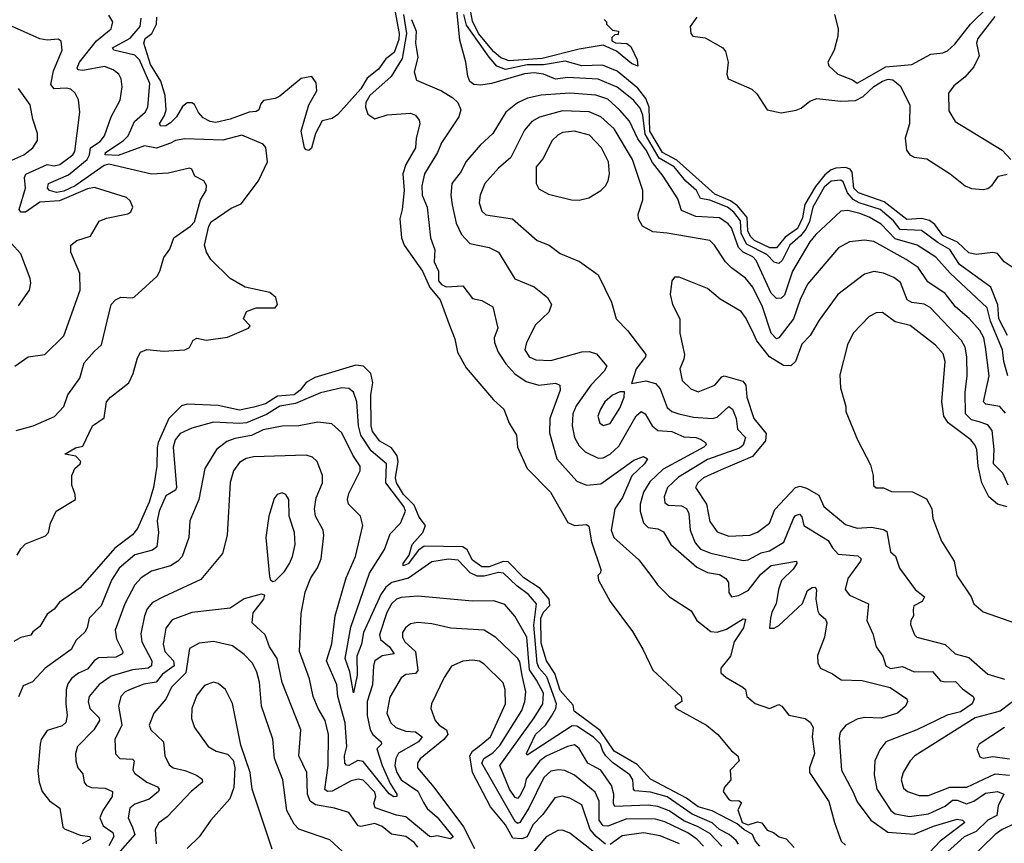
# Model space of a CAD drawing. Extents: x 1552294 to 1694791, y 811929 to 917222.
# Tile 366 of 643: x 1632690 to 1636834, y 898668 to 902134. Entities that reach past the tile are written whole.
import ezdxf

# ---------------------------------------------------------------- set-up
doc = ezdxf.new("R2010")
doc.units = 0

msp = doc.modelspace()

# ---------------------------------------------------------------- linework, layer by layer
at = {"layer": '0CON10XD'}
for points in [[(1634264.1, 902195), (1634286.7, 902075), (1634285, 902050.4), (1634266, 901995), (1634231.2, 901968.8), (1634200.6, 901925), (1634151.8, 901888.2), (1634125, 901842.6), (1634028.5, 901735), (1634005, 901718.2), (1633962.5, 901707.5), (1633934.2, 901655), (1633917.6, 901592.4), (1633907, 901583), (1633895, 901585.6), (1633888.2, 901595), (1633874.5, 901665), (1633906.2, 901775), (1633940.8, 901835), (1633937.6, 901867.6), (1633918.8, 901895), (1633875, 901886.2), (1633785, 901811.4), (1633765, 901802), (1633715.8, 901794.2), (1633705, 901779.2), (1633696.9, 901755), (1633685, 901747.5), (1633655, 901744.2), (1633575.5, 901715), (1633515, 901701.5), (1633491.9, 901705), (1633461.4, 901721.4), (1633442.5, 901742.5), (1633425, 901776.4), (1633415, 901783.8), (1633395, 901784.3), (1633375, 901767.9), (1633350.3, 901725), (1633325, 901700.3), (1633305, 901686.8), (1633283.8, 901685), (1633278.8, 901695), (1633299.3, 901730.7), (1633305.9, 901755), (1633302.4, 901815), (1633283.8, 901875), (1633240, 901945), (1633212.5, 902035), (1633217.6, 902055), (1633245.6, 902075), (1633266.1, 902115), (1633267.3, 902145)], [(1636847.2, 900805), (1636810.2, 900875), (1636806.2, 900933.8), (1636777.4, 901007.4), (1636645, 901103.3), (1636605, 901167), (1636555, 901195.1), (1636485, 901247), (1636395, 901250.4), (1636367.1, 901287.1), (1636310.8, 901335), (1636223.4, 901363.4), (1636197.6, 901377.6), (1636174.4, 901405), (1636155, 901451.7), (1636145, 901458.5), (1636105, 901454.3), (1636075, 901429.4), (1636027.9, 901345), (1636014.1, 901285), (1635997.9, 901252.1), (1635976.4, 901223.6), (1635930.7, 901185), (1635899.2, 901120.8), (1635885, 901107), (1635865, 901112.9), (1635834.5, 901145), (1635748.7, 901188.7), (1635726.8, 901235), (1635722.9, 901287.1), (1635695, 901323.8), (1635668.8, 901345), (1635595, 901374.9), (1635555, 901381.4), (1635537.7, 901415), (1635493.6, 901453.6), (1635444.3, 901515), (1635381.5, 901551.5), (1635322.3, 901652.3), (1635312.3, 901732.3), (1635301.4, 901761.4), (1635273.5, 901795), (1635205, 901849.8), (1635125, 901883.2), (1634995, 901889.8), (1634945, 901883.2), (1634893.9, 901903.9), (1634855, 901910.5), (1634815, 901905.8), (1634675, 901865.5), (1634631.3, 901858.7), (1634601.5, 901861.5), (1634585, 901873.8), (1634575.5, 901895.5), (1634567.8, 901955), (1634542.9, 902047.1), (1634528.8, 902188.8)], [(1636119.4, 902155), (1636134.3, 902095), (1636132.9, 902065), (1636117.5, 902005), (1636091.2, 901955), (1636095, 901940), (1636133.3, 901905), (1636195, 901880.8), (1636215, 901866), (1636335, 901935.6), (1636445, 901944.6), (1636525, 901988.5), (1636575, 901994.4), (1636595, 902003.1), (1636625, 902030.5), (1636690.8, 902115), (1636765, 902186.7)], [(1632675.4, 900404.6), (1632746.1, 900423.9), (1632836.1, 900463.9), (1632875, 900506), (1632892.7, 900555), (1632943.2, 900625), (1632960.6, 900689.4), (1633002.7, 900737.3), (1633034.4, 900765), (1633075, 900935.7), (1633092.5, 900955), (1633115, 900965.6), (1633165, 900962.5), (1633173.2, 900966.8), (1633268.6, 901055), (1633280, 901075), (1633296.4, 901133.6), (1633322.4, 901167.6), (1633339.1, 901215), (1633409.1, 901265), (1633425, 901283.1), (1633451.1, 901375), (1633475.2, 901415), (1633476.4, 901436.4), (1633465, 901455.5), (1633427.5, 901475), (1633414.1, 901504.1), (1633405, 901509.2), (1633315, 901487.2), (1633245, 901483.3), (1633065, 901525.7), (1633045, 901520.4), (1632923.9, 901435), (1632875, 901411.9), (1632845, 901405.8), (1632815.3, 901414.7), (1632806.7, 901425), (1632811.5, 901445), (1632895, 901480.8), (1632973.7, 901545), (1632984.1, 901565), (1632987.4, 901595), (1633028.7, 901621.3), (1633047.1, 901645), (1633075.2, 901724.8), (1633113.2, 901795), (1633121.4, 901851.4), (1633117.5, 901885), (1633106.5, 901905), (1633083.4, 901923.4), (1633046.5, 901936.5), (1632955, 901920.6), (1632935, 901923.1), (1632931.8, 901931.8), (1632942.2, 901955), (1633013.3, 902045), (1633074.6, 902095), (1633081.2, 902125), (1633065, 902152.2)], [(1634304.6, 902155.4), (1634317.4, 902075), (1634300.2, 901969.8), (1634253.3, 901895), (1634163.8, 901815), (1634146.8, 901785), (1634144.8, 901765), (1634155.7, 901735.7), (1634185, 901716.8), (1634236.1, 901733.9), (1634335, 901740), (1634355, 901732.1), (1634371.5, 901711.5), (1634374, 901695), (1634358.4, 901635), (1634355.2, 901595), (1634315, 901524.7), (1634302.4, 901485), (1634308.2, 901415), (1634299.8, 901335), (1634289.4, 901295), (1634296.4, 901215), (1634308.2, 901185), (1634384.7, 901075), (1634416.5, 901006.5), (1634458.8, 900955), (1634495.5, 900854.5), (1634520.7, 900790.7), (1634532.5, 900735), (1634569.2, 900669.1), (1634683.3, 900533.3), (1634727.5, 900495), (1634750, 900435), (1634780.9, 900385), (1634785.4, 900335), (1634825.2, 900245.2), (1634923.8, 900145), (1634997.1, 900017.1), (1635025, 900005.3), (1635075, 900008.6), (1635085, 900002), (1635096.3, 899936.3), (1635135, 899820), (1635133.6, 899806.4), (1635123.3, 899795), (1635126, 899775), (1635174.4, 899685), (1635269, 899559), (1635311.9, 899485), (1635355, 899396), (1635473.8, 899285), (1635476.7, 899265), (1635447.5, 899245), (1635452.5, 899235), (1635580, 899165), (1635627.5, 899125), (1635686, 899056), (1635712.5, 899035), (1635717.5, 899015), (1635680, 898975), (1635683.3, 898935), (1635655.8, 898904.2), (1635650.8, 898885), (1635675, 898852), (1635685, 898846.7), (1635717, 898847), (1635728.3, 898838.3), (1635712.3, 898807.7), (1635730, 898755), (1635755, 898745.4), (1635795, 898758), (1635813, 898753), (1635835, 898723.1), (1635862.8, 898712.8), (1635886.7, 898695), (1635916.3, 898686.3), (1635949.6, 898649.6)], [(1636875, 901086.7), (1636832.5, 901115), (1636805, 901150), (1636785, 901153.3), (1636715, 901146), (1636685, 901151.9), (1636637.1, 901197.1), (1636575, 901226.1), (1636541.6, 901271.6), (1636518.7, 901288.7), (1636485, 901297.3), (1636422.8, 901292.8), (1636327.6, 901367.6), (1636220.3, 901405), (1636200.7, 901425), (1636192.7, 901492.7), (1636185.2, 901505), (1636165, 901512.3), (1636125, 901508.6), (1636105, 901501.8), (1636078.8, 901481.2), (1636038.7, 901431.3), (1635994.2, 901355.8), (1635985, 901300.4), (1635963.3, 901255), (1635911, 901219), (1635875, 901173.6), (1635846.7, 901173.3), (1635782.7, 901205), (1635765, 901220.6), (1635754.7, 901245), (1635751.3, 901301.3), (1635710.4, 901350.4), (1635681.7, 901371.7), (1635615, 901398.9), (1635455, 901543.1), (1635395, 901574.5), (1635342.3, 901665), (1635339, 901765), (1635325, 901801.4), (1635291.6, 901845), (1635205, 901917.4), (1635142.9, 901942.9), (1635055, 901940), (1634985, 901958.6), (1634895, 901943.7), (1634825, 901944.1), (1634735, 901924.6), (1634698.2, 901938.2), (1634666.3, 901976.3), (1634570.6, 902110.6), (1634559.7, 902155)], [(1635150, 902135), (1635160, 902125), (1635160, 902115), (1635185, 902090), (1635210, 902085), (1635208.3, 902071.7), (1635195, 902070), (1635181.7, 902058.3), (1635182.5, 902045), (1635197, 902037), (1635245, 902033.8), (1635261.4, 902021.4), (1635288.6, 901965), (1635291.7, 901938.3), (1635265, 901949.2), (1635201.9, 902001.9), (1635145, 902026.9), (1635045, 902010.2), (1634889.1, 901970.9), (1634750.5, 901960.5), (1634715, 901973.2), (1634685, 901998.6), (1634621.2, 902075), (1634595, 902127.6), (1634588.2, 902165)], [(1635539.3, 902145), (1635511.7, 902105), (1635514.8, 902075), (1635522.2, 902065), (1635575, 902057.7), (1635649.2, 902015), (1635659.8, 901999.8), (1635671.5, 901955), (1635665.5, 901905), (1635671.1, 901885), (1635771.3, 901841.3), (1635791.5, 901821.5), (1635835, 901753.8), (1635895, 901741.9), (1635957.1, 901752.9), (1635978.3, 901761.7), (1636015, 901790.4), (1636045, 901802.4), (1636145, 901791.2), (1636207, 901793), (1636239.7, 901810.3), (1636285, 901852.3), (1636320.7, 901875), (1636345, 901883), (1636365, 901880.6), (1636395, 901855.3), (1636436.3, 901775), (1636434.8, 901695), (1636415.9, 901635), (1636422.7, 901585), (1636435.6, 901565), (1636455, 901554.6), (1636508.3, 901548.3), (1636606.2, 901485), (1636668.8, 901435), (1636695, 901423.1), (1636745, 901419.2), (1636765, 901424), (1636782.4, 901437.6), (1636808.8, 901475), (1636845, 901484.2)], [(1636793.5, 902146.5), (1636721.6, 902055), (1636717.2, 902035), (1636728, 901982), (1636705.7, 901935), (1636667.9, 901892.1), (1636621.3, 901855), (1636598.9, 901825), (1636600.2, 901750.2), (1636627.1, 901705), (1636824.6, 901584.6), (1636861.4, 901545)], [(1632668.8, 900675), (1632725, 900714.3), (1632796, 900725), (1632875, 900802.9), (1632944.7, 900995.3), (1632943.6, 901065), (1632905.5, 901155), (1632905.5, 901184.5), (1632930, 901205), (1632987.9, 901222.1), (1633025, 901285.7), (1633055, 901299.1), (1633145, 901316.2), (1633157.8, 901325), (1633165.5, 901345), (1633155, 901370.8), (1633140, 901385), (1633005, 901427.3), (1632975, 901421.6), (1632857.9, 901372.1), (1632775, 901365.8), (1632715, 901323.8), (1632694.4, 901324.4), (1632687.7, 901335), (1632714.2, 901425), (1632710.1, 901469.9), (1632715.7, 901484.3), (1632805, 901523.7), (1632835, 901519.4), (1632858.2, 901525), (1632913.2, 901565), (1632921.3, 901578.7), (1632943.1, 901745), (1632936.7, 901796.7), (1632923.3, 901825), (1632905, 901841.2), (1632885, 901846.1), (1632835, 901842.4), (1632820.5, 901860.5), (1632831.9, 901918.1), (1632868.8, 902005), (1632865, 902043.3), (1632852, 902052), (1632805, 902047.5), (1632775, 902052.7), (1632655, 902107.1)], [(1632679.7, 899880.3), (1632695, 899907.5), (1632715, 899927.5), (1632799.1, 899960.9), (1632810.9, 899975), (1632820, 900015), (1632842.9, 900065), (1632924.4, 900115), (1632923.5, 900135), (1632909, 900175), (1632909.1, 900215), (1632921.8, 900245), (1632944.6, 900265), (1632947.5, 900275), (1632926.6, 900296.6), (1632880, 900305), (1632925, 900331.6), (1632955, 900339.2), (1632996.5, 900425), (1633045, 900458.5), (1633055.3, 900525), (1633071.8, 900545), (1633149.5, 900605), (1633167.4, 900645), (1633185, 900710.5), (1633198.8, 900735), (1633224.7, 900745.3), (1633295, 900739.4), (1633385.4, 900744.6), (1633405, 900754.2), (1633420, 900785), (1633435, 900793.3), (1633475, 900785.6), (1633565, 900797.1), (1633653.3, 900835), (1633660, 900845), (1633631.2, 900875), (1633644.2, 900905.8), (1633685, 900920.8), (1633765, 900920.8), (1633774.3, 900935), (1633767.8, 900965), (1633742.5, 900985), (1633638.4, 901008.4), (1633575.3, 901045), (1633495, 901124.4), (1633476, 901155), (1633467.5, 901185), (1633486.2, 901265), (1633496.3, 901283.6), (1633580.1, 901339.9), (1633621.9, 901358.1), (1633694.5, 901455.5), (1633732.9, 901535), (1633726.3, 901596.4), (1633715, 901609.6), (1633625, 901647.1), (1633545, 901626.2), (1633385, 901632.8), (1633345, 901624.7), (1633325, 901614.3), (1633265, 901592.9), (1633215, 901602.5), (1633105, 901561.9), (1633049.1, 901565), (1633050.5, 901575), (1633125, 901623.4), (1633146.5, 901645), (1633173, 901705), (1633217.8, 901745), (1633229, 901765), (1633237.3, 901865), (1633194.7, 901965), (1633175.1, 901985.1), (1633085.8, 902005), (1633080, 902015), (1633154.7, 902055.3), (1633196.7, 902105), (1633200.7, 902140.7)], [(1634339.2, 902135), (1634359.1, 902085), (1634355.2, 902035), (1634359.6, 902009.6), (1634365.8, 901974.2), (1634350, 901915), (1634359.6, 901879.6), (1634464.6, 901834.6), (1634512.9, 901805), (1634533.6, 901785), (1634546.2, 901755), (1634537.5, 901725), (1634464.6, 901615), (1634448, 901575), (1634393.4, 901485), (1634382.4, 901435), (1634384.2, 901395), (1634404.1, 901345), (1634418.4, 901215), (1634436.4, 901165), (1634434.2, 901115), (1634452.2, 901075), (1634452.3, 901035), (1634465, 901018.8), (1634485, 901009.6), (1634555, 901013.9), (1634595, 900960.6), (1634635, 900951.5), (1634681.1, 900925), (1634702.2, 900835), (1634687.1, 900795), (1634688.6, 900775), (1634703.5, 900735), (1634736, 900685), (1634773.4, 900643.4), (1634821.3, 900611.3), (1634875, 900595.8), (1634944.7, 900604.7), (1634963.3, 900595), (1634964.7, 900575), (1634921, 900455), (1634919.5, 900395), (1634950.9, 900285), (1635035, 900191.1), (1635075.3, 900175.3), (1635135, 900180.3), (1635275, 900280.4), (1635314.5, 900295.5), (1635332, 900285), (1635320, 900265), (1635266.3, 900213.7), (1635226.7, 900123.3), (1635194.1, 900075), (1635179.3, 899985), (1635190, 899955), (1635295, 899860.8), (1635355, 899783.1), (1635374.4, 899755), (1635424.7, 899704.7), (1635516.5, 899646.5), (1635539.1, 899605), (1635598.8, 899558.8), (1635625, 899556.5), (1635665, 899568.3), (1635735, 899611.8), (1635745, 899611.2), (1635736, 899574), (1635696.8, 899515), (1635681.8, 899455), (1635641.1, 899405), (1635640.4, 899385), (1635662.9, 899365), (1635732.9, 899325), (1635744, 899315), (1635750, 899285), (1635785, 899255.8), (1635845, 899234.2), (1635885, 899251.4), (1635898, 899245), (1635927.3, 899207.3), (1635995, 899193.3), (1636017.1, 899177.1), (1636029.4, 899155), (1636024.6, 899115), (1636034.7, 899045), (1636013.2, 898985), (1636013.4, 898965), (1636095, 898842.9), (1636118.8, 898755), (1636146.5, 898676.5), (1636165, 898659.2)], [(1632657.3, 901542.7), (1632707.5, 901565), (1632745.6, 901595), (1632764.5, 901625), (1632765.5, 901654.5), (1632745.6, 901715), (1632734.3, 901775), (1632685, 901844.2)], [(1636225, 901317.8), (1636175, 901330.7), (1636145, 901327.8), (1636039.8, 901230.2), (1636015, 901198.9), (1635942.2, 901075), (1635908.7, 900975), (1635895, 900962.4), (1635875, 900960.9), (1635852.7, 900982.7), (1635789.9, 901119.9), (1635775.1, 901135.1), (1635734.8, 901154.8), (1635714.8, 901174.8), (1635685, 901257.7), (1635671.3, 901275), (1635635, 901299.3), (1635535, 901306.1), (1635475, 901330.9), (1635459.5, 901379.5), (1635397.8, 901475), (1635352.4, 901532.4), (1635326, 901585), (1635291.9, 901631.9), (1635256.9, 901706.9), (1635215, 901752.5), (1635165, 901799.6), (1635115, 901815.6), (1635005, 901824.4), (1634884, 901816), (1634826.6, 901803.4), (1634785, 901783.4), (1634735.4, 901745), (1634681.8, 901655), (1634628.2, 901605), (1634566.9, 901535), (1634547.5, 901495), (1634508.8, 901445), (1634504.1, 901395.9), (1634510, 901355), (1634527.5, 901277.5), (1634549.7, 901229.7), (1634585, 901192.3), (1634665.3, 901175.3), (1634705, 901155.5), (1634773.3, 901043.3), (1634855, 901009.6), (1634911.8, 900965), (1634927.7, 900935), (1634916.5, 900903.5), (1634860.4, 900849.6), (1634822.4, 900775), (1634815.7, 900745), (1634833.4, 900715), (1634861.8, 900701.8), (1634925, 900699.5), (1635055, 900735.9), (1635087, 900737), (1635116.7, 900726.8), (1635160.6, 900675), (1635150, 900655), (1635092.9, 900595), (1635031.9, 900508.1), (1635017.1, 900475), (1635014.7, 900425), (1635024.2, 900375), (1635045, 900340), (1635069.1, 900315), (1635125, 900288.9), (1635145, 900290), (1635175, 900305.9), (1635211.7, 900338.3), (1635285, 900466.9), (1635305, 900485.4), (1635322.1, 900475), (1635351.4, 900425), (1635375, 900404.2), (1635435, 900400.6), (1635485, 900377.6), (1635535.7, 900375.7), (1635555, 900368), (1635575.8, 900355), (1635579.4, 900345), (1635569.1, 900335), (1635397.5, 900242.5), (1635341.6, 900188.4), (1635314.8, 900145), (1635300.6, 900095), (1635301.2, 900065), (1635315, 900015.6), (1635335, 899996.5), (1635375, 899990.4), (1635398.8, 899978.8), (1635430, 899925), (1635540.1, 899830.1), (1635585, 899807), (1635635, 899798.2), (1635661.8, 899781.8), (1635672.9, 899765), (1635675, 899722.5), (1635685, 899704.2), (1635715, 899710), (1635755, 899730.9), (1635809.7, 899800.3), (1635852.9, 899837.1), (1635958.9, 899855), (1635960.3, 899845), (1635945, 899821.8), (1635896.5, 899773.5), (1635882.8, 899735), (1635873.9, 899675), (1635855, 899640), (1635849.6, 899615), (1635845, 899573.3), (1635865, 899572.5), (1635885, 899584.5), (1635983.8, 899676.2), (1636005, 899731.1), (1636025, 899744.7), (1636038, 899745), (1636043.8, 899735), (1636040.5, 899695), (1636049.5, 899645), (1636055, 899632.7), (1636080.6, 899610.6), (1636087.1, 899595), (1636076.7, 899535), (1636047.6, 899457.6), (1636049.5, 899425), (1636060.6, 899405), (1636111.2, 899381.2), (1636146.7, 899355), (1636235, 899352.4), (1636353.9, 899323.9), (1636423.8, 899275), (1636426.2, 899265), (1636418, 899245), (1636384, 899215), (1636316.3, 899193.7), (1636245, 899196.6), (1636215, 899189.6), (1636167.2, 899165), (1636143.5, 899135), (1636138.1, 899111.9), (1636148.5, 898975), (1636195.8, 898885.8), (1636215, 898842.3), (1636271.8, 898765), (1636343.9, 898713.9), (1636455, 898706.3), (1636535, 898739.6), (1636635, 898769.3), (1636657.8, 898765), (1636668.1, 898755), (1636564.1, 898675.9), (1636495.7, 898604.3)], [(1636838, 900478), (1636815, 900506.5), (1636755.7, 900515), (1636745.6, 900525.6), (1636770.2, 900635), (1636753.9, 900756.1), (1636746.8, 900795), (1636730.8, 900825), (1636685.9, 900875.9), (1636628.8, 900925), (1636585, 900981.2), (1636511.2, 901031.2), (1636470.7, 901090.7), (1636421.2, 901125), (1636285, 901200.5), (1636245, 901205.3), (1636181.7, 901198.3), (1636136.3, 901173.6), (1636005, 901020.5), (1635975, 900956.5), (1635947, 900875), (1635885, 900795.4), (1635875, 900790.7), (1635852.2, 900815), (1635815.9, 900925), (1635775, 901007.5), (1635745, 901045.4), (1635685, 901089.6), (1635660.7, 901115), (1635614.6, 901185), (1635593.8, 901203.8), (1635415, 901235.3), (1635355, 901240.4), (1635310.6, 901265), (1635294.3, 901295), (1635292.5, 901315), (1635312.5, 901375), (1635312, 901415), (1635269.4, 901545), (1635192.1, 901675), (1635136, 901725), (1635086.4, 901746.4), (1634975, 901749.5), (1634877.1, 901722.9), (1634845, 901705.4), (1634815, 901668.9), (1634756.8, 901553.2), (1634705, 901509.1), (1634647.2, 901445), (1634627.3, 901395), (1634623.2, 901363.2)], [(1635045, 901373.6), (1635085, 901384.5), (1635135, 901414.5), (1635155.5, 901435), (1635166.4, 901455), (1635171.5, 901485), (1635167.8, 901535), (1635138.9, 901595), (1635087.7, 901647.7), (1635025, 901664.1), (1634975, 901658.6), (1634955, 901648.2), (1634931.5, 901625), (1634891.7, 901548.3), (1634863.4, 901515), (1634863.1, 901445), (1634875, 901422.5), (1634915, 901399.4), (1635012.5, 901375), (1635045, 901373.6)], [(1634623.2, 901363.2), (1634635, 901327.5), (1634652.1, 901312.1), (1634763.8, 901295), (1634868, 901205), (1634918.8, 901185), (1634965, 901149.2), (1635045.4, 901115.4), (1635125, 901060), (1635181.1, 900945), (1635200.6, 900875), (1635248.1, 900825), (1635325.4, 900725), (1635323.8, 900715), (1635284.6, 900665), (1635265, 900602.5), (1635325, 900613.8), (1635365, 900602.9), (1635385, 900580.4), (1635415, 900501.5), (1635434.4, 900485), (1635464.2, 900475), (1635525, 900460.6), (1635605, 900455.8), (1635625, 900461.6), (1635675, 900505.8), (1635689.7, 900495), (1635705.5, 900455), (1635710.3, 900410.3), (1635744.8, 900375), (1635735, 900343.5), (1635719.8, 900330.2), (1635585, 900282.3), (1635462.1, 900207.9), (1635416.7, 900165), (1635401.8, 900125), (1635405, 900100.8), (1635420.6, 900090.6), (1635475, 900088), (1635496.7, 900076.7), (1635506.3, 900055), (1635511.6, 899985), (1635532.2, 899932.2), (1635555, 899905.9), (1635598.5, 899888.5), (1635735, 899857.9), (1635755, 899860.5), (1635810.5, 899889.5), (1635845, 899897.8), (1635905.2, 899934.8), (1635945.9, 900035), (1635955, 900046.6), (1635972.4, 900052.4), (1635981.2, 900041.2), (1635989.6, 900005), (1636092.3, 899942.3), (1636110.4, 899910.4), (1636135, 899883.8), (1636216.7, 899876.7), (1636230.7, 899865), (1636228.9, 899855), (1636175, 899782.5), (1636164.1, 899735), (1636181.6, 899711.6), (1636262, 899675), (1636254.5, 899605), (1636279.7, 899549.7), (1636295, 899494.2), (1636323.1, 899455), (1636334.6, 899415), (1636355, 899403.6), (1636405, 899411.2), (1636455, 899389.8), (1636531, 899391), (1636565, 899351.9), (1636585, 899346.8), (1636628.8, 899348.8), (1636657.8, 899317.8), (1636702.2, 899285), (1636706.7, 899275), (1636698.9, 899255), (1636649.3, 899220.7), (1636593.5, 899206.5), (1636465, 899144.8), (1636335.6, 899095), (1636309.4, 899060.6), (1636288.4, 899015), (1636285.3, 898955), (1636297.5, 898895), (1636356.4, 898805), (1636375, 898791.6), (1636435, 898780), (1636515, 898792.2), (1636585, 898824.5), (1636615, 898849.7), (1636635, 898849.2), (1636675, 898833.7), (1636705, 898844.4), (1636755, 898879), (1636805, 898886), (1636831.5, 898875), (1636808.2, 898825), (1636802.8, 898785), (1636765, 898764.2), (1636715, 898716.8), (1636664.3, 898695), (1636525, 898569)], [(1636848.7, 900635), (1636831.4, 900695), (1636825.6, 900745), (1636775.5, 900865), (1636761.5, 900921.5), (1636606.5, 901066.5), (1636546, 901135), (1636467.3, 901185), (1636375, 901211.3), (1636315, 901272.7), (1636265, 901302.7), (1636225, 901317.8)], [(1632685, 900928.9), (1632730.5, 900995), (1632736.5, 901025), (1632733.8, 901045), (1632695, 901148), (1632653.4, 901193.4)], [(1636849.7, 900175), (1636828.1, 900225), (1636788.5, 900265), (1636790.3, 900325), (1636782.9, 900405), (1636765, 900429.2), (1636728.5, 900441.5), (1636695, 900450), (1636671, 900475), (1636668.8, 900565), (1636677.4, 900635), (1636676.1, 900715), (1636668.4, 900755), (1636654.2, 900784.2), (1636521.9, 900921.9), (1636496.1, 900936.1), (1636444.1, 900944.1), (1636425.4, 900955), (1636397.1, 901027.1), (1636368.5, 901048.5), (1636325, 901067.2), (1636285, 901074.6), (1636245, 901062.7), (1636133.5, 900976.5), (1636055, 900869.4), (1636016.4, 900805), (1635981.7, 900768.3), (1635954.7, 900695.3), (1635935, 900677.5), (1635905, 900678.8), (1635845.4, 900715.4), (1635792.8, 900782.8), (1635772.2, 900825), (1635745, 900880.6), (1635725.7, 900905.7), (1635637.6, 900957.6), (1635585, 901002.2), (1635465, 901050.8), (1635445, 901050), (1635434, 901035), (1635427, 900977), (1635437.8, 900935), (1635467.9, 900875), (1635468.5, 900815), (1635487.5, 900725), (1635485.6, 900705), (1635467.8, 900665), (1635477.8, 900615), (1635515, 900579.5), (1635545, 900567.3), (1635615, 900595.6), (1635645, 900631.1), (1635655, 900634.6), (1635732.8, 900612.8), (1635745.2, 900595.2), (1635750.2, 900545), (1635778.9, 900455), (1635831.9, 900391.9), (1635828.7, 900361.3), (1635773.3, 900295), (1635641.4, 900238.6), (1635567.9, 900205), (1635543.8, 900185), (1635533.9, 900165), (1635580, 900095), (1635595, 900021.9), (1635625, 899977.8), (1635675, 899960.3), (1635762.5, 899965), (1635795, 899976.7), (1635845.2, 900014.8), (1635868.3, 900071.7), (1635955, 900165.4), (1635975, 900170), (1636001.7, 900161.7), (1636053.3, 900133.3), (1636074.6, 900085), (1636165, 900009.1), (1636215, 899994), (1636275, 899997.5), (1636325, 899988.7), (1636339.4, 899979.4), (1636354.5, 899894.5), (1636375.3, 899875.3), (1636392.9, 899825), (1636458.1, 899735), (1636498.4, 899705), (1636488.2, 899685), (1636452.9, 899667.1), (1636449.8, 899649.8), (1636452.2, 899625), (1636440, 899605), (1636438.3, 899588.3), (1636455.4, 899545.4), (1636465.3, 899535.3), (1636585, 899504.4), (1636626.2, 899465), (1636685, 899450), (1636765, 899380), (1636835, 899358.7)], [(1636845, 900083.2), (1636804.8, 900094.8), (1636768.8, 900125), (1636739.6, 900185), (1636724.1, 900255), (1636717.6, 900325), (1636709.6, 900345), (1636692.7, 900365), (1636597, 900437), (1636579.3, 900465), (1636570.3, 900525), (1636584.2, 900695), (1636576.9, 900726.9), (1636544.5, 900764.5), (1636436.8, 900846.8), (1636375, 900862.4), (1636320.9, 900900.9), (1636295, 900900.4), (1636265, 900884.5), (1636198.2, 900815), (1636173.6, 900765), (1636141.4, 900638.6), (1636144.2, 900584.2), (1636166.1, 900506.1), (1636166.7, 900485), (1636216, 900365), (1636270.9, 900260.9), (1636281.4, 900215), (1636282.9, 900172.9), (1636295, 900163.8), (1636325, 900163.3), (1636358.3, 900148.3), (1636447, 900147), (1636506.8, 900116.8), (1636528.5, 900075), (1636533.1, 900035), (1636568.8, 899938.8), (1636622.7, 899855), (1636633.3, 899795), (1636693.6, 899705), (1636706, 899675), (1636745, 899642), (1636885, 899592.9)], [(1635805, 898655.6), (1635785, 898677.8), (1635773.8, 898705), (1635736.8, 898725), (1635710, 898750), (1635604, 898804), (1635545, 898820.6), (1635496.8, 898856.8), (1635345, 898937.5), (1635288.5, 898998.5), (1635191.5, 899055), (1635132.6, 899142.6), (1635023.6, 899223.6), (1635019.3, 899249.3), (1634965, 899310), (1634941.5, 899381.5), (1634907.3, 899435), (1634885, 899510), (1634883.3, 899615), (1634895, 899640.7), (1634921.1, 899668.9), (1634918.8, 899695), (1634880.1, 899740.1), (1634810.9, 899785), (1634745, 899852.1), (1634725, 899853.5), (1634665, 899830.5), (1634635, 899831.6), (1634595, 899859.3), (1634573.3, 899903.3), (1634555.3, 899915.3), (1634391.9, 899918.1), (1634368.6, 899901.4), (1634325, 899843.1), (1634304, 899835), (1634303.9, 899845), (1634329.3, 899880.7), (1634341, 899925), (1634386.5, 899975), (1634398.4, 900005), (1634370.6, 900040.6), (1634350.4, 900090.4), (1634305, 900135.7), (1634275.9, 900185), (1634271.3, 900205), (1634282.1, 900275), (1634278.4, 900298.4), (1634255, 900332.2), (1634205, 900359.6), (1634175, 900400.9), (1634169.7, 900425), (1634168.1, 900555), (1634176.5, 900605), (1634168, 900645), (1634137.5, 900675), (1634105, 900679.8), (1633932.3, 900627.7), (1633895, 900607), (1633870.1, 900575), (1633845, 900555.3), (1633775, 900549.8), (1633725, 900516.7), (1633675, 900502.6), (1633615, 900490.7), (1633525, 900509.9), (1633395, 900515.2), (1633371.2, 900508.8), (1633317.6, 900455), (1633273.1, 900355), (1633267.8, 900332.2), (1633267.4, 900255), (1633252.4, 900165), (1633235, 900102.9), (1633185, 899992.9), (1633165, 899965.9), (1633090.1, 899909.9), (1632945, 899743.1), (1632858.1, 899681.9), (1632835, 899652.9), (1632805, 899632.5), (1632775, 899580), (1632745, 899557.5), (1632736.4, 899543.6), (1632695, 899533.3), (1632665, 899516.2)], [(1635715, 898664.4), (1635705, 898679.8), (1635676.2, 898705), (1635635, 898725.2), (1635604.3, 898754.3), (1635520.2, 898790.2), (1635415, 898862.6), (1635345, 898882.6), (1635279, 898889), (1635273.5, 898895), (1635270, 898935), (1635257.9, 898955), (1635185, 899008), (1635156.2, 899036.2), (1635143.5, 899055), (1635134.6, 899085), (1635105, 899114.8), (1635035, 899160.7), (1635015, 899161.4), (1634825, 899038.8), (1634822.9, 899045), (1634861.3, 899125), (1634902.3, 899165), (1634927.6, 899202.4), (1634946.9, 899235), (1634948.7, 899255), (1634908.1, 899368.1), (1634876.5, 899405), (1634867.2, 899425), (1634853.2, 899585), (1634865, 899675.9), (1634831.3, 899715), (1634781.7, 899751.8), (1634725.9, 899805), (1634705, 899807), (1634645, 899791.2), (1634615, 899791.6), (1634586.1, 899806.1), (1634535, 899858.8), (1634495, 899863.2), (1634425, 899852), (1634326.1, 899783.9), (1634256.6, 899765), (1634230.2, 899745), (1634210, 899715), (1634136.7, 899555), (1634128.4, 899505), (1634108.8, 899455), (1634110.6, 899375), (1634095, 899301.2), (1634079, 899389), (1634059.8, 899445), (1634083, 899577), (1634161.9, 899805), (1634225, 899904.4), (1634249.7, 899970.3), (1634293.1, 900015), (1634313.3, 900065), (1634306, 900085), (1634231.2, 900185), (1634234.3, 900265), (1634169.7, 900319.7), (1634124.9, 900384.9), (1634115.1, 900425), (1634108.3, 900525), (1634095, 900566.7), (1634075, 900581.3), (1634045, 900584.7), (1633956.4, 900563.6), (1633850.9, 900519.1), (1633785, 900507.2), (1633728.1, 900471.9), (1633645, 900437.3), (1633615, 900433.8), (1633505, 900439.8), (1633415, 900414.7), (1633365, 900392.9), (1633344.8, 900365.2), (1633335.8, 900335), (1633350.3, 900165), (1633345, 900153.8), (1633305, 900129.7), (1633277.5, 900065), (1633268.9, 900025), (1633274.1, 899975), (1633266.7, 899915), (1633248.3, 899901.7), (1633175, 899882.1), (1633108.6, 899825), (1633076.2, 899775), (1633032.5, 899667.5), (1632982, 899615), (1632974, 899575), (1632963.7, 899556.4), (1632927.4, 899522.6), (1632906.5, 899483.5), (1632797.1, 899405), (1632743.6, 899346.4), (1632705, 899330), (1632685.4, 899284.6)], [(1635146.3, 900426.3), (1635175, 900433.9), (1635215, 900499.4), (1635233.3, 900545), (1635235, 900567.5), (1635215, 900567.5), (1635185, 900553.9), (1635152.4, 900525), (1635133.7, 900495), (1635123.3, 900465), (1635131.1, 900435), (1635146.3, 900426.3)], [(1635644.8, 898655), (1635595, 898708.6), (1635545, 898736.7), (1635485, 898762.7), (1635423.7, 898803.7), (1635375, 898822), (1635335, 898827.4), (1635195, 898821.9), (1635188.4, 898835), (1635190.3, 898875), (1635180.7, 898910.7), (1635135, 898974.7), (1635080.6, 899005), (1635045, 899066.5), (1635025, 899081.4), (1634994.8, 899075.2), (1634905, 899033.6), (1634879.3, 899015), (1634821.5, 898938.5), (1634813.7, 898905), (1634795, 898866.8), (1634785, 898856.5), (1634775, 898860), (1634751.5, 898895), (1634710.4, 898995), (1634854.8, 899195), (1634891.7, 899255), (1634895, 899299.1), (1634865, 899353.9), (1634835, 899397.1), (1634823.7, 899535), (1634773.8, 899623.8), (1634732.3, 899672.3), (1634685, 899687.5), (1634595, 899686.1), (1634365, 899707.2), (1634295, 899701.9), (1634275, 899694.7), (1634255.3, 899675), (1634235, 899638.5), (1634203.9, 899545), (1634208.9, 899525), (1634246.3, 899495), (1634266.1, 899465), (1634215, 899456.6), (1634184.7, 899435), (1634178.3, 899415), (1634175.2, 899335), (1634151.8, 899265), (1634152.4, 899205), (1634164.8, 899145), (1634176.5, 899125), (1634211.8, 899095), (1634212.5, 899085), (1634193, 899065), (1634214.7, 898995), (1634249.1, 898919.1), (1634277, 898875), (1634276.5, 898865), (1634265, 898863.6), (1634245, 898875.3), (1634135, 899011.7), (1634113.6, 899016.4), (1634075, 898995.6), (1634065, 898996.8), (1634058.9, 899005), (1634057.3, 899035), (1634066.4, 899075), (1634059.4, 899175), (1634029, 899285), (1634024.7, 899335), (1633981.1, 899435), (1634003.2, 899506.8), (1634016.9, 899625), (1634063.8, 899785), (1634102.8, 899875), (1634133.8, 900005), (1634123.9, 900043.9), (1634073.3, 900095), (1634069.5, 900115), (1634075, 900140), (1634122.5, 900235), (1634122.7, 900255), (1634091.7, 900301.7), (1634045, 900395.5), (1634003.4, 900433.4), (1633945, 900440.4), (1633865, 900424.7), (1633795, 900423.6), (1633715, 900407.7), (1633665.7, 900384.3), (1633595, 900371.6), (1633561, 900359), (1633518.2, 900325), (1633468.7, 900245), (1633443.4, 900115), (1633406.4, 900025), (1633402.3, 899955), (1633374, 899875), (1633355.4, 899855), (1633325, 899835.8), (1633245, 899813.1), (1633200.9, 899785), (1633174.8, 899755.2), (1633132.9, 899675), (1633092.1, 899565), (1633097.8, 899527.8), (1633123.4, 899475), (1633123.1, 899465), (1633095, 899450.4), (1633022.2, 899447.8), (1633003.9, 899436.1), (1632975, 899400.2), (1632936.8, 899383.2), (1632908.5, 899361.5), (1632891.8, 899338.2), (1632885.7, 899314.3), (1632883.5, 899255), (1632890.3, 899205), (1632883.8, 899176.2), (1632868.3, 899161.7), (1632805, 899141.8), (1632780, 899105), (1632775.4, 899085), (1632766.9, 898973.1), (1632772, 898925), (1632785, 898885.7), (1632815, 898846.5), (1632858.5, 898815), (1632871.9, 898735), (1632878.2, 898728.2), (1632945, 898701.7), (1632985, 898696.4), (1632988.5, 898685), (1632952.5, 898665)], [(1635567.7, 898655), (1635539, 898685), (1635501.6, 898711.6), (1635405, 898758), (1635365, 898769), (1635245, 898770.6), (1635165, 898739.1), (1635145, 898740.4), (1635128.3, 898765), (1635129, 898845), (1635112.3, 898882.3), (1635025, 898954.2), (1634983.7, 898973.7), (1634957.4, 898977.4), (1634925, 898971), (1634896.1, 898945), (1634833, 898815), (1634795, 898754.7), (1634785, 898750.3), (1634775, 898759.8), (1634635.1, 899005), (1634642.6, 899025), (1634681.2, 899048.8), (1634710.3, 899079.7), (1634803.1, 899226.9), (1634815.6, 899265), (1634819.6, 899305), (1634805, 899373.8), (1634795, 899431.1), (1634785.9, 899445), (1634693.2, 899533.2), (1634645, 899564.7), (1634505, 899572.5), (1634425, 899590.7), (1634365, 899597.1), (1634335, 899591.8), (1634313.2, 899575), (1634301.6, 899555), (1634301, 899535), (1634310.5, 899515), (1634355.7, 899475), (1634365.2, 899394.8), (1634355, 899382.5), (1634315, 899378.1), (1634295, 899364.3), (1634247.6, 899282.4), (1634234.7, 899215), (1634251.2, 899175), (1634272.2, 899155), (1634315, 899139.6), (1634355, 899136.4), (1634383.4, 899115), (1634367.6, 899095), (1634283.8, 899046.2), (1634272.3, 899025), (1634268.8, 898995), (1634276.5, 898965), (1634295, 898935.2), (1634365, 898887), (1634389.3, 898839.3), (1634405, 898813.9), (1634447.4, 898777.4), (1634514.6, 898695), (1634503.6, 898686.4), (1634445, 898699.5), (1634425, 898694.2), (1634415, 898696.3), (1634315, 898779.3), (1634275, 898786.2), (1634186.4, 898816.4), (1634180, 898835), (1634188.1, 898865), (1634185, 898882.7), (1634135, 898933.2), (1634115, 898937.2), (1634085, 898930.4), (1634005, 898886.4), (1633985, 898885.3), (1633973.8, 898893.8), (1633987.8, 898995), (1633989.8, 899125), (1633976, 899185), (1633945.6, 899235), (1633925.2, 899285), (1633909.3, 899359.3), (1633868, 899475), (1633874.6, 899635), (1633891.8, 899725), (1633915.4, 899785), (1633942.6, 899827.4), (1633958.2, 899865), (1633969.5, 899965), (1633966.5, 899985), (1633934.8, 900044.8), (1633930, 900075), (1633938.3, 900121.7), (1633964.6, 900185), (1633964.7, 900215), (1633941.5, 900275), (1633922.7, 900292.7), (1633895, 900300.8), (1633673.8, 900293.8), (1633642.8, 900287.2), (1633615, 900270.4), (1633590.3, 900235), (1633576.2, 900186.2), (1633563.3, 899965), (1633543.3, 899886.7), (1633452.7, 899777.3), (1633294.6, 899704.6), (1633249, 899681), (1633226.6, 899655), (1633214.8, 899625.2), (1633200.3, 899549.7), (1633203.9, 899516.1), (1633246, 899435), (1633245.3, 899415), (1633230, 899405), (1633165, 899398), (1633075, 899371.4), (1633024.5, 899335.5), (1632982.5, 899285), (1632978.1, 899265), (1632984.8, 899235), (1633025, 899195.4), (1633026.4, 899185), (1633001.7, 899145), (1632933.8, 899075), (1632924.6, 899045), (1632926.2, 899015), (1632934.4, 898985), (1632955, 898960), (1632961.1, 898925), (1632970.8, 898910.7), (1632992.1, 898902.1), (1633049.7, 898899.7), (1633080.6, 898885), (1633078.9, 898865), (1633039.7, 898805), (1633027.8, 898775), (1633041.1, 898741.1), (1633082.4, 898712.4), (1633086, 898696), (1633065, 898656.8)], [(1633755, 899770), (1633765, 899772), (1633805, 899811.9), (1633825.3, 899845), (1633838.4, 899875), (1633849.1, 899925), (1633846, 899975), (1633824.5, 900045), (1633822.9, 900115), (1633810, 900135), (1633795, 900142), (1633773.8, 900135), (1633761.3, 900118.7), (1633738.9, 900045), (1633725.4, 899955), (1633740.9, 899790.9), (1633746, 899776), (1633755, 899770)], [(1634365, 898651.8), (1634350.4, 898670.4), (1634315, 898696.7), (1634255, 898706.2), (1634215, 898737.9), (1634185, 898750.4), (1634125, 898738.4), (1634115, 898741.2), (1634075, 898796.7), (1634015, 898814.7), (1633935, 898829), (1633913, 898845), (1633901.4, 898875), (1633898.2, 898965), (1633864.7, 899035), (1633872.4, 899145), (1633794.4, 899344.4), (1633773.6, 899445), (1633741.6, 899495), (1633722.3, 899545), (1633667.8, 899595), (1633672.2, 899637.8), (1633716.7, 899695), (1633721.7, 899711.7), (1633706.7, 899716.7), (1633635, 899695.7), (1633575, 899657.5), (1633415, 899639.1), (1633331.9, 899608.1), (1633305, 899572.5), (1633293.9, 899505), (1633301.2, 899475), (1633337.5, 899435), (1633339.6, 899415), (1633291, 899379), (1633264.6, 899345.4), (1633213, 899337), (1633154.4, 899315), (1633133.8, 899305), (1633115.4, 899285), (1633105.9, 899244.1), (1633120, 899165), (1633089.7, 899105), (1633093.5, 899043.5), (1633111.2, 899025), (1633165, 899021.2), (1633171.2, 899015), (1633166.5, 898976.5), (1633173.3, 898963.3), (1633225.5, 898925.5), (1633269.4, 898905), (1633277.1, 898895), (1633273.8, 898885), (1633235, 898853.2), (1633175, 898832.5), (1633153.2, 898815), (1633145.9, 898775), (1633165, 898733.9), (1633174.3, 898705), (1633112.6, 898635)], [(1634065, 898616.9), (1633995, 898681.5), (1633865, 898727.7), (1633845, 898747.8), (1633814.2, 898805), (1633797.9, 898935), (1633762.6, 899025), (1633755.3, 899105.3), (1633707.9, 899245), (1633698.9, 899345), (1633687.4, 899387.4), (1633670, 899425), (1633635, 899462.7), (1633585, 899499.1), (1633505, 899516.7), (1633445, 899510.4), (1633405, 899486.9), (1633389.1, 899385), (1633328.8, 899325), (1633305, 899274.6), (1633254.4, 899215), (1633234.4, 899165), (1633241.1, 899145), (1633294.7, 899095), (1633300.4, 899035), (1633318.3, 898998.3), (1633335.7, 898985.7), (1633385, 898974.4), (1633434.2, 898954.2), (1633457.6, 898937.6), (1633459.5, 898925), (1633411.1, 898885), (1633310.6, 898779.4), (1633275, 898753.3), (1633260, 898725), (1633264.7, 898665)], [(1635155, 898664.1), (1635115.5, 898695.6), (1635091.2, 898725), (1635055, 898829.3), (1635005, 898857.9), (1634975, 898865.9), (1634941.8, 898858.2), (1634890.9, 898789.1), (1634849.4, 898745), (1634825, 898694.8), (1634803.7, 898686.3), (1634765, 898689.2), (1634735, 898745.7), (1634671.1, 898821.1), (1634595.9, 898965.9), (1634584.6, 899035), (1634595.3, 899054.7), (1634623.9, 899076.1), (1634670.7, 899115), (1634734.2, 899255), (1634732.4, 899315), (1634725, 899342.9), (1634645, 899421.5), (1634625, 899433.8), (1634595, 899438.5), (1634555, 899434.5), (1634507.5, 899412.5), (1634476.7, 899365), (1634422.7, 899255), (1634420, 899235), (1634438.9, 899185), (1634455.2, 899165.2), (1634486.7, 899145), (1634491.9, 899125), (1634475, 899104.8), (1634375, 899022.9), (1634363.8, 899005), (1634363.5, 898985), (1634433.2, 898903.2), (1634557.1, 898737.1), (1634603.6, 898645)], [(1633752.9, 898642.9), (1633668.9, 898895), (1633660, 898965), (1633620.9, 899080.9), (1633585.9, 899255.9), (1633555.6, 899315), (1633525, 899340.6), (1633505, 899345.6), (1633468.3, 899331.7), (1633435, 899291.4), (1633414.7, 899235.3), (1633412.7, 899192.7), (1633425.6, 899155), (1633482.9, 899075), (1633516.7, 899055), (1633565, 899042.9), (1633587.8, 899017.8), (1633595.6, 898985), (1633591.7, 898901.7), (1633574.4, 898855), (1633494.4, 898765), (1633445.9, 898694.1), (1633395, 898645.7)], [(1636897.4, 899285), (1636816.5, 899223.5), (1636711.1, 899195), (1636456.7, 899035), (1636437.1, 899015), (1636408, 898965), (1636399.3, 898935), (1636410, 898900), (1636425.8, 898885.8), (1636475, 898868.1), (1636515, 898869.3), (1636605, 898904), (1636676, 898904), (1636795, 898959.6), (1636855, 898954.5)], [(1636835, 899154.2), (1636727.8, 899085), (1636717.5, 899065), (1636731.3, 899031.3), (1636745, 899025.6), (1636785, 899033.2), (1636855, 899023)], [(1636878.7, 898751.4), (1636824.6, 898725.4), (1636795.7, 898704.3), (1636615, 898528.9)], [(1635154.1, 898594.1), (1635005, 898710.7), (1634975, 898723.2), (1634955, 898720.8), (1634905, 898694.7), (1634851, 898629)], [(1635466.3, 898665), (1635385, 898698.8), (1635315, 898711.5), (1635225, 898699.3), (1635175, 898662)]]:
    msp.add_lwpolyline(points, dxfattribs=at)

doc.saveas('drawing.dxf')
